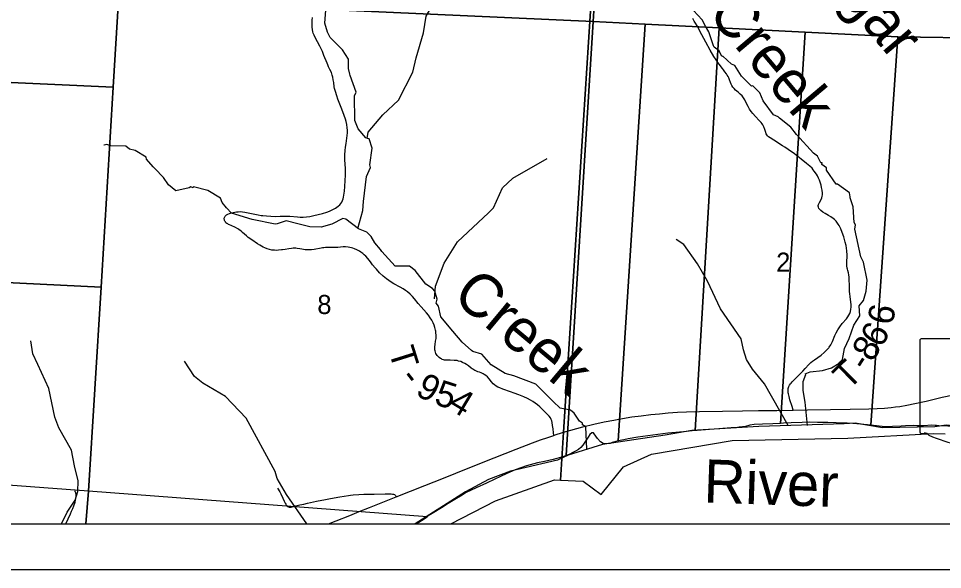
# Model space of a CAD drawing. Extents: x 0 to 34, y 0 to 22.
# Drawn here: x 4.739 to 6.766, y 14 to 15.208 of the extents above; entities that cross this region are included whole.
import ezdxf

# ---------------------------------------------------------------- set-up
doc = ezdxf.new("R2010")
doc.units = 0
for name, color, linetype in [('Default', 7, 'Continuous'), ('GM_X_Major_River', 7, 'Continuous'), ('GM_X_Major_River_Text', 7, 'Continuous'), ('GM_X_Minor_River', 7, 'Continuous'), ('GM_X_Minor_River_Text', 7, 'Continuous'), ('GM_X_Section', 7, 'Continuous'), ('GM_X_Section_Text', 7, 'Continuous'), ('GM_X_State_Route', 7, 'Continuous'), ('GM_X_State_Shield', 7, 'Continuous'), ('GM_X_Township_Road', 7, 'Continuous'), ('GM_X_Township_Road_Text', 7, 'Continuous'), ('SH_Cut_Line', 7, 'Continuous'), ('SH_Data', 7, 'Continuous')]:
    doc.layers.add(name, color=color, linetype=linetype)

msp = doc.modelspace()

# ---------------------------------------------------------------- linework, layer by layer
at = {"layer": 'Default'}
for points in [[(2.1, 19.5179), (2.1, 14.1), (5.687, 14.1), (5.785, 14.1504), (5.9145, 14.1963), (5.9273, 14.1959), (5.9341, 14.3014), (6.0001, 15.328), (6.0418, 15.9539), (6.0633, 16.2368), (6.0901, 16.6706), (6.1151, 17.0743), (6.1723, 18.0255), (6.1917, 18.3385), (6.2282, 18.9116), (6.2536, 19.3066), (5.4875, 19.3459), (4.7013, 19.3856), (4.4284, 19.3984), (3.7007, 19.4348)], [(4.0772, 14.1), (4.8861, 14.1), (4.8918, 14.1721), (4.0883, 14.232)], [(4.8861, 14.1), (5.6113, 14.1), (5.6167, 14.1036), (5.6266, 14.11), (5.6353, 14.1157), (4.8918, 14.1721)]]:
    msp.add_lwpolyline(points, close=True, dxfattribs=at)
msp.add_lwpolyline([(6.0901, 16.6706), (6.0633, 16.2368), (6.0418, 15.9539), (6.0001, 15.328), (5.9341, 14.3014), (5.9273, 14.1959), (5.9775, 14.194), (6.0166, 14.1648), (6.0656, 14.2255), (6.1275, 14.2532), (6.3045, 14.2832), (6.5578, 14.2878), (6.746, 14.2985), (6.7712, 14.2974)], dxfattribs=at)
at = {"layer": 'GM_X_Major_River'}
msp.add_line((6.0196, 14.274), (5.9447, 14.2504), dxfattribs=at)
for points in [[(6.7492, 14.3128), (6.6341, 14.3104), (6.5743, 14.3206), (6.5498, 14.3194), (6.3626, 14.3135), (6.2154, 14.305), (6.1572, 14.2947), (6.0196, 14.274)], [(7.4517, 14.1), (7.3694, 14.135), (7.3482, 14.1414), (7.3254, 14.1569), (7.2868, 14.1652), (7.1927, 14.2015), (7.0843, 14.2435), (7.0153, 14.2635), (6.969, 14.2733), (6.9012, 14.2986), (6.8397, 14.3092), (6.8303, 14.3107), (6.7738, 14.3167), (6.7492, 14.3128)], [(5.9447, 14.2504), (5.9209, 14.2394), (5.818, 14.2158), (5.7696, 14.1975), (5.7194, 14.1705), (5.6086, 14.1)]]:
    msp.add_lwpolyline(points, dxfattribs=at)
at = {"layer": 'GM_X_Minor_River'}
for points in [[(5.4827, 14.748), (5.4936, 14.7873), (5.4954, 14.8071), (5.5022, 14.8619), (5.5105, 14.8816), (5.509, 14.887), (5.5146, 14.9242), (5.5078, 14.944), (5.5044, 14.9451), (5.5006, 14.9462), (5.4836, 14.9663), (5.4764, 14.9849), (5.476, 15.0389), (5.479, 15.0465), (5.4661, 15.0833), (5.4657, 15.0864), (5.4623, 15.0985), (5.4623, 15.1191), (5.4494, 15.1392), (5.4225, 15.1665), (5.4165, 15.1779), (5.4108, 15.198), (5.413, 15.2265)], [(5.5032, 14.945), (5.5055, 14.959), (5.5377, 14.9971), (5.5723, 15.029), (5.604, 15.0903), (5.6107, 15.1223), (5.6267, 15.1765), (5.6327, 15.2131), (5.6451, 15.2344), (5.6486, 15.24)], [(6.4692, 14.3158), (6.4643, 14.367), (6.4598, 14.3928), (6.4601, 14.4122), (6.4658, 14.4274), (6.4643, 14.4293), (6.4756, 14.4335), (6.5025, 14.4362), (6.5221, 14.4423), (6.5387, 14.4523), (6.5406, 14.4545), (6.5463, 14.4603), (6.5508, 14.4846), (6.5606, 14.5063), (6.5712, 14.5359), (6.5844, 14.5561), (6.5825, 14.5782), (6.5927, 14.59), (6.5983, 14.6101), (6.6002, 14.6348), (6.5926, 14.6736), (6.5865, 14.6853), (6.5736, 14.7465), (6.5751, 14.756), (6.5721, 14.7609), (6.5694, 14.7951), (6.563, 14.8149), (6.563, 14.8175), (6.5615, 14.8259), (6.5354, 14.8452), (6.5327, 14.8452), (6.5115, 14.8759), (6.5115, 14.8809), (6.5009, 14.8881), (6.5017, 14.8919), (6.4986, 14.8915), (6.4918, 14.9063), (6.4824, 14.9131), (6.4457, 14.9537), (6.4332, 14.9696), (6.4082, 14.9897), (6.4048, 14.9924), (6.3946, 14.9969), (6.3723, 15.0276), (6.3647, 15.0451), (6.3499, 15.0607), (6.3469, 15.0595), (6.3371, 15.069), (6.3246, 15.0815), (6.3098, 15.105), (6.303, 15.1084), (6.2841, 15.1255), (6.2814, 15.1251), (6.2754, 15.1376), (6.2648, 15.1456), (6.2633, 15.1482), (6.2534, 15.179), (6.2455, 15.1911), (6.2387, 15.2052), (6.2197, 15.2257)], [(5.4499, 14.7694), (5.4259, 14.7572), (5.4025, 14.7503), (5.3776, 14.7514), (5.3511, 14.7578), (5.3261, 14.7642), (5.3061, 14.7577), (5.3019, 14.7569), (5.2509, 14.7678), (5.2059, 14.7817), (5.1946, 14.7927), (5.1851, 14.8049), (5.1817, 14.8144), (5.1541, 14.8307), (5.1223, 14.8393), (5.1219, 14.837), (5.1163, 14.8389), (5.1132, 14.837), (5.0838, 14.8305), (5.0675, 14.8434), (5.0569, 14.8597), (5.038, 14.8794), (5.0342, 14.8832), (5.0194, 14.8999), (5.0187, 14.9044), (4.9948, 14.9185), (4.982, 14.9218), (4.974, 14.9283), (4.9412, 14.9293), (4.9325, 14.932), (4.9264, 14.9305), (4.926, 14.9305)], [(5.651, 14.5936), (5.6532, 14.6213), (5.6725, 14.6719), (5.7019, 14.7183), (5.7697, 14.7819), (5.7807, 14.7929), (5.8007, 14.837), (5.823, 14.858), (5.8987, 14.901)], [(5.5124, 14.7302), (5.5031, 14.7399), (5.4845, 14.7467), (5.4565, 14.7683), (5.4498, 14.7694)], [(5.9851, 14.2636), (5.9835, 14.3127), (5.9756, 14.3172), (5.9756, 14.321), (5.9695, 14.3252), (5.9578, 14.3426), (5.9495, 14.3494), (5.9272, 14.3536), (5.9113, 14.3687), (5.8738, 14.4063), (5.825, 14.4244), (5.8065, 14.4301), (5.7755, 14.449), (5.7547, 14.4721), (5.735, 14.4782), (5.7324, 14.4804), (5.7116, 14.4983), (5.6915, 14.5229), (5.6654, 14.554), (5.6601, 14.5772), (5.6548, 14.584), (5.6571, 14.5931), (5.6517, 14.6102), (5.6468, 14.6163), (5.6321, 14.6254), (5.6086, 14.6554), (5.5965, 14.6652), (5.5682, 14.6655), (5.5651, 14.6648), (5.5356, 14.6974), (5.5326, 14.7019), (5.5205, 14.716), (5.5124, 14.7302)], [(6.4268, 14.3158), (6.3755, 14.4069), (6.3485, 14.4395), (6.3356, 14.4604), (6.3291, 14.4816), (6.3237, 14.5059), (6.2784, 14.5716), (6.2502, 14.6319), (6.2281, 14.6706), (6.198, 14.7128), (6.1813, 14.7238)], [(4.8327, 14.1), (4.8456, 14.1254), (4.8627, 14.1518), (4.8689, 14.171), (4.8696, 14.1941), (4.8615, 14.227), (4.8546, 14.2614), (4.827, 14.3105), (4.8179, 14.3344), (4.8051, 14.397), (4.7806, 14.4495), (4.7703, 14.4729), (4.7659, 14.5016)], [(5.3714, 14.1), (5.3268, 14.1647), (5.3063, 14.1992), (5.3019, 14.2149), (5.2378, 14.332), (5.1924, 14.379), (5.1433, 14.4083), (5.1249, 14.4233), (5.1025, 14.457)]]:
    msp.add_lwpolyline(points, dxfattribs=at)
at = {"layer": 'GM_X_Section'}
for points in [[(6.0647, 16.248), (7.123, 16.2082), (7.0576, 15.1572), (6.8659, 15.1648), (6.6679, 15.168), (6.4645, 15.1779), (6.2754, 15.1876), (6.1131, 15.1956), (5.9993, 15.2017), (6.0505, 16.0207)], [(6.0505, 16.0207), (5.9993, 15.2017), (5.448, 15.2262), (5.4942, 16.0582)], [(4.889, 15.2523), (4.958, 15.2491), (4.9464, 15.0576), (3.9051, 15.1052), (3.9173, 15.2973)], [(5.9993, 15.2017), (6.1131, 15.1956), (6.0542, 14.2819), (6.0437, 14.2795), (6.0407, 14.2784), (6.0366, 14.2765), (6.0331, 14.2761), (6.0271, 14.2753), (6.0214, 14.2764), (6.0153, 14.2798), (6.0085, 14.287), (6.0016, 14.2976), (6.0001, 14.2999), (5.9986, 14.2999), (5.9963, 14.2995), (5.9922, 14.2957), (5.988, 14.2904), (5.9812, 14.2794), (5.9767, 14.2726), (5.9725, 14.2676), (5.9672, 14.2634), (5.9608, 14.2593), (5.9532, 14.2555), (5.9483, 14.2532), (5.9468, 14.2524), (5.9404, 14.2497)], [(6.1131, 15.1956), (6.2754, 15.1876), (6.2228, 14.3045), (6.1972, 14.3022), (6.1631, 14.2991), (6.0971, 14.2902), (6.0763, 14.2864), (6.0665, 14.2841), (6.0542, 14.2819)], [(6.2754, 15.1876), (6.4645, 15.1779), (6.4101, 14.3205), (6.3934, 14.3197), (6.371, 14.3189), (6.3528, 14.3181), (6.343, 14.3165), (6.3335, 14.3139), (6.3195, 14.3119), (6.3123, 14.3108), (6.3017, 14.3104), (6.2752, 14.3088), (6.2544, 14.3072), (6.2271, 14.3049), (6.2228, 14.3045)], [(6.4645, 15.1779), (6.6679, 15.168), (6.6082, 14.3162), (6.5855, 14.3186), (6.5688, 14.32), (6.5563, 14.3212), (6.5495, 14.3211), (6.5321, 14.3219), (6.5142, 14.3222), (6.4915, 14.3225), (6.4745, 14.3233), (6.4578, 14.3225), (6.4339, 14.3216), (6.4165, 14.3209), (6.4101, 14.3205)], [(6.6679, 15.168), (6.8659, 15.1648), (6.8091, 14.313), (6.7968, 14.3133), (6.7574, 14.3154), (6.7525, 14.3161), (6.7499, 14.3155), (6.742, 14.3162), (6.7242, 14.3154), (6.7094, 14.3154), (6.7014, 14.3158), (6.6848, 14.315), (6.6749, 14.3142), (6.656, 14.3134), (6.6393, 14.313), (6.6211, 14.3149), (6.6082, 14.3162)], [(3.9051, 15.1052), (4.9464, 15.0576), (4.92, 14.6193), (3.8776, 14.6701)], [(4.92, 14.6193), (4.8918, 14.1721), (4.0883, 14.232), (3.8519, 14.2476), (3.8776, 14.6701)]]:
    msp.add_lwpolyline(points, close=True, dxfattribs=at)
msp.add_lwpolyline([(5.448, 15.2262), (5.9993, 15.2017), (5.9404, 14.2497), (5.9324, 14.2471), (5.9112, 14.241), (5.8923, 14.2368), (5.8775, 14.2341), (5.8529, 14.2276), (5.8283, 14.2184), (5.8086, 14.2097), (5.7836, 14.1979), (5.7651, 14.1891), (5.7427, 14.1792), (5.7208, 14.1686), (5.7079, 14.161), (5.6958, 14.1537), (5.681, 14.1446), (5.6663, 14.1351), (5.6459, 14.1229), (5.6375, 14.1176), (5.6353, 14.1157), (4.8918, 14.1721), (4.92, 14.6193), (4.9464, 15.0576), (4.958, 15.2491)], dxfattribs=at)
at = {"layer": 'GM_X_State_Route'}
for points in [[(6.4379, 14.3495), (6.4695, 14.3499), (6.5203, 14.3507), (6.563, 14.3513), (6.6039, 14.3521), (6.6225, 14.3527), (6.6386, 14.3538), (6.6534, 14.3553), (6.6627, 14.3564), (6.6718, 14.3577), (6.6877, 14.3604), (6.7053, 14.3639), (6.7301, 14.3694), (6.7652, 14.3776), (6.7896, 14.3827)], [(5.9343, 14.3009), (5.9501, 14.3056), (5.9765, 14.3127), (6.0005, 14.3185), (6.0234, 14.3236), (6.0444, 14.3278), (6.064, 14.3314), (6.084, 14.3345), (6.1047, 14.3373), (6.1255, 14.3398), (6.145, 14.3417), (6.1636, 14.3433), (6.1844, 14.3447), (6.2044, 14.3457), (6.2326, 14.3464), (6.2831, 14.3473), (6.3268, 14.3479), (6.3622, 14.3484), (6.4019, 14.349), (6.4379, 14.3495)], [(5.4184, 14.1), (5.4357, 14.1069), (5.4652, 14.1187), (5.4859, 14.127), (5.5084, 14.1359), (5.5668, 14.1593), (5.5987, 14.1715), (5.6303, 14.184), (5.671, 14.2003), (5.7253, 14.222), (5.7823, 14.2446), (5.8305, 14.2638), (5.8664, 14.278), (5.8835, 14.284), (5.8997, 14.2897), (5.9131, 14.2942)], [(5.9131, 14.2942), (5.9162, 14.2952), (5.932, 14.3002), (5.9343, 14.3009)]]:
    msp.add_lwpolyline(points, dxfattribs=at)
at = {"layer": 'GM_X_State_Shield'}
for p, q in [((6.7159, 14.5021), (6.7159, 14.302)), ((6.8156, 14.5056), (6.7191, 14.5056))]:
    msp.add_line(p, q, dxfattribs=at)
for centre, major_axis, start_param, end_param in [((6.7196, 14.5025), (0.00382, 0), 1.712693, 3.28349), ((6.7197, 14.3016), (0.00385, 0), 3.00124, 4.508301), ((6.7203, 14.322), (0.0294, 0), 4.665946, 4.897461), ((6.7263, 14.2905), (0.0106, 0), 0.519207, 1.627899), ((6.8601, 14.4703), (0.2524, 0), 4.195997, 4.488961)]:
    msp.add_ellipse(centre, major_axis=major_axis, ratio=0.8, start_param=start_param, end_param=end_param, dxfattribs=at)
at = {"layer": 'GM_X_Township_Road'}
for points in [[(5.9131, 14.2942), (5.9124, 14.2997), (5.9113, 14.3082), (5.9104, 14.3158), (5.9095, 14.3226), (5.9088, 14.3257), (5.9074, 14.3292), (5.9055, 14.3325), (5.9028, 14.336), (5.8986, 14.3406), (5.882, 14.3566), (5.8774, 14.3608), (5.8721, 14.3651), (5.867, 14.3687), (5.8621, 14.3715), (5.8555, 14.375), (5.8475, 14.3785), (5.8365, 14.3828), (5.826, 14.3866), (5.8178, 14.3895), (5.8014, 14.3953), (5.7945, 14.398), (5.79, 14.4001), (5.7863, 14.4023), (5.7829, 14.4048), (5.7802, 14.4073), (5.7765, 14.4114), (5.771, 14.4182), (5.7672, 14.4223), (5.7639, 14.4253), (5.7604, 14.4279), (5.7576, 14.4294), (5.7536, 14.4312), (5.7501, 14.4324), (5.7466, 14.4336), (5.7421, 14.4356), (5.7399, 14.4367), (5.7356, 14.4391), (5.7341, 14.44), (5.7315, 14.4418), (5.7256, 14.4463), (5.7211, 14.4496), (5.7174, 14.4519), (5.7129, 14.4542), (5.7088, 14.4558), (5.7039, 14.4572), (5.7009, 14.458), (5.6976, 14.4584), (5.694, 14.4586), (5.6853, 14.4587), (5.6766, 14.4589), (5.6729, 14.4593), (5.6707, 14.4598), (5.6683, 14.4608), (5.6662, 14.4618), (5.6644, 14.4629), (5.6614, 14.4651), (5.6593, 14.4671), (5.6573, 14.4693), (5.6558, 14.4712), (5.6544, 14.4739), (5.6534, 14.4767), (5.6525, 14.4795), (5.6521, 14.4817), (5.6519, 14.484), (5.6521, 14.4882), (5.6526, 14.4937), (5.6537, 14.501), (5.6545, 14.5065), (5.6548, 14.5109), (5.6546, 14.514), (5.6542, 14.5189), (5.6538, 14.5226), (5.6534, 14.525), (5.6521, 14.5305), (5.6503, 14.5359), (5.6481, 14.5411), (5.6453, 14.5466), (5.642, 14.552), (5.6381, 14.5576), (5.6338, 14.563), (5.6281, 14.5695), (5.6217, 14.5763), (5.6155, 14.5832), (5.6074, 14.5934), (5.6029, 14.5985), (5.598, 14.6034), (5.592, 14.6086), (5.5875, 14.612), (5.5821, 14.6156), (5.5758, 14.6194), (5.5621, 14.6267), (5.5562, 14.6301), (5.551, 14.6335), (5.5457, 14.6376), (5.5383, 14.6434), (5.5308, 14.6504), (5.5237, 14.6584), (5.5209, 14.6617), (5.5154, 14.6684), (5.5108, 14.6743), (5.5047, 14.6821), (5.5002, 14.6873), (5.497, 14.6903), (5.4938, 14.6932), (5.4896, 14.6962), (5.4866, 14.6982), (5.4808, 14.7012), (5.4754, 14.7035), (5.4723, 14.7046), (5.4689, 14.7055), (5.4655, 14.7062), (5.4617, 14.7068), (5.4557, 14.7073), (5.4505, 14.7073), (5.4391, 14.7064), (5.4354, 14.7063), (5.4292, 14.706), (5.4212, 14.7059), (5.416, 14.706), (5.4121, 14.7058), (5.4083, 14.7055), (5.4052, 14.7051), (5.4026, 14.7046), (5.3873, 14.7017), (5.3812, 14.7009), (5.3763, 14.7007), (5.3714, 14.7008), (5.3671, 14.7012), (5.3605, 14.7026), (5.3556, 14.7035), (5.35, 14.7042), (5.3473, 14.7045), (5.3444, 14.7045), (5.3413, 14.7044), (5.3375, 14.7042), (5.3313, 14.7034), (5.3234, 14.702), (5.3179, 14.7011), (5.3154, 14.7007), (5.3093, 14.7), (5.3056, 14.6997), (5.3001, 14.6999), (5.2978, 14.7), (5.2946, 14.7005), (5.2891, 14.7016), (5.2838, 14.7032), (5.2787, 14.7052), (5.2754, 14.7068), (5.2679, 14.7111), (5.2627, 14.7144), (5.2503, 14.7227), (5.2427, 14.7281), (5.2384, 14.7316), (5.2302, 14.7392), (5.2268, 14.742), (5.2217, 14.7457), (5.2196, 14.747), (5.2148, 14.7496), (5.2116, 14.7511), (5.2083, 14.7525), (5.2051, 14.754), (5.2013, 14.7556), (5.1993, 14.7567), (5.1976, 14.7578), (5.1957, 14.759), (5.1937, 14.7605), (5.1925, 14.762), (5.1915, 14.7635), (5.1908, 14.7652), (5.1903, 14.7669), (5.19, 14.7684), (5.19, 14.7703), (5.1904, 14.7722), (5.191, 14.7735), (5.1922, 14.7749), (5.1934, 14.7764), (5.1952, 14.7776), (5.1979, 14.7792), (5.2015, 14.7808), (5.2039, 14.7816), (5.206, 14.7822), (5.2097, 14.783), (5.2132, 14.7835), (5.2171, 14.784), (5.2204, 14.7844), (5.2259, 14.7847), (5.2301, 14.7845), (5.235, 14.7838), (5.2464, 14.7812), (5.2567, 14.779), (5.2647, 14.7774), (5.2708, 14.7765), (5.2745, 14.7761), (5.2826, 14.7753), (5.2919, 14.7747), (5.3024, 14.7744), (5.3124, 14.7747), (5.3198, 14.7749), (5.3291, 14.7748), (5.3335, 14.7746), (5.3508, 14.7731), (5.3564, 14.7728), (5.3627, 14.7727), (5.3702, 14.7734), (5.3775, 14.7744), (5.3867, 14.7762), (5.3958, 14.7783), (5.4054, 14.7808), (5.415, 14.7837), (5.4212, 14.786), (5.4266, 14.7885), (5.4309, 14.7907), (5.4341, 14.7925), (5.4372, 14.7946), (5.44, 14.7968), (5.4433, 14.7998), (5.4456, 14.8027), (5.4478, 14.8058), (5.4495, 14.8092), (5.4509, 14.8127), (5.4519, 14.8164), (5.4526, 14.8207), (5.4534, 14.8294), (5.4544, 14.8399), (5.4555, 14.8527), (5.4562, 14.8646), (5.4562, 14.8715), (5.456, 14.8782), (5.4549, 14.8899), (5.4545, 14.8972), (5.4543, 14.9034), (5.4544, 14.909), (5.4551, 14.9185), (5.4562, 14.9263), (5.4572, 14.9339), (5.4598, 14.9513), (5.4603, 14.9575), (5.4603, 14.9631), (5.4598, 14.9687), (5.4587, 14.9761), (5.4574, 14.9822), (5.4558, 14.9876), (5.453, 14.9952), (5.4476, 15.0091), (5.4418, 15.0237), (5.4392, 15.0316), (5.4367, 15.039), (5.4337, 15.048), (5.4318, 15.055), (5.4312, 15.0583), (5.43, 15.068), (5.4292, 15.074), (5.4281, 15.0797), (5.427, 15.0843), (5.4249, 15.0897), (5.4217, 15.0964), (5.419, 15.1019), (5.417, 15.1065), (5.4156, 15.1099), (5.4087, 15.127), (5.4053, 15.1357), (5.4033, 15.1403), (5.3996, 15.1478), (5.3948, 15.1569), (5.3904, 15.165), (5.3871, 15.1716), (5.3853, 15.1762), (5.3844, 15.1793), (5.3836, 15.1838), (5.383, 15.1895), (5.3829, 15.1932), (5.3829, 15.2044), (5.3832, 15.2105)], [(6.516, 14.4862), (6.5172, 14.4876), (6.5207, 14.4929), (6.5242, 14.4997), (6.5259, 14.5037), (6.5279, 14.5092), (6.5297, 14.513), (6.5325, 14.5192), (6.536, 14.5257), (6.5401, 14.5318), (6.5453, 14.5394), (6.5547, 14.5495), (6.5583, 14.5539), (6.5605, 14.5575), (6.5621, 14.5611), (6.5638, 14.5659), (6.5647, 14.5706), (6.5652, 14.5753), (6.565, 14.5813), (6.5631, 14.5977), (6.5623, 14.6054), (6.562, 14.609), (6.5618, 14.6127), (6.5617, 14.6177), (6.5611, 14.641), (6.5604, 14.6464), (6.5594, 14.6506), (6.5577, 14.6554), (6.5569, 14.6582), (6.5564, 14.6609), (6.5561, 14.6657), (6.5558, 14.6722), (6.5563, 14.6894), (6.5559, 14.6989), (6.5552, 14.7047), (6.5543, 14.7102), (6.5522, 14.7179), (6.5508, 14.7233), (6.5489, 14.7291), (6.5456, 14.7391), (6.5425, 14.7472), (6.5389, 14.7542), (6.537, 14.7575), (6.5356, 14.7597), (6.534, 14.7619), (6.5323, 14.7638), (6.5289, 14.7675), (6.5255, 14.7699), (6.5204, 14.7732), (6.5158, 14.776), (6.5086, 14.7804), (6.5033, 14.7837), (6.4985, 14.7872), (6.4962, 14.7894), (6.4947, 14.7915), (6.4933, 14.7944), (6.4928, 14.7964), (6.493, 14.7983), (6.4936, 14.8), (6.4943, 14.802), (6.4958, 14.8045), (6.4988, 14.8102), (6.5011, 14.8152), (6.5019, 14.8183), (6.5024, 14.8217), (6.5023, 14.8251), (6.5016, 14.8316), (6.5005, 14.8376), (6.4994, 14.8425), (6.498, 14.8473), (6.4958, 14.8536), (6.4937, 14.8583), (6.4913, 14.8631), (6.4889, 14.8669), (6.4841, 14.8737), (6.4822, 14.8763), (6.4795, 14.8799), (6.4744, 14.8845), (6.4676, 14.8903), (6.4559, 14.8997), (6.4408, 14.9111), (6.4273, 14.921), (6.4201, 14.9259), (6.4149, 14.9292), (6.4113, 14.9315), (6.404, 14.9362), (6.3873, 14.9462), (6.3838, 14.9487), (6.3815, 14.951), (6.3802, 14.9531), (6.379, 14.9552), (6.3773, 14.9603), (6.3761, 14.9648), (6.3738, 14.9705), (6.3717, 14.9747), (6.3699, 14.9776), (6.3676, 14.9805), (6.3637, 14.9847), (6.3555, 14.9933), (6.3499, 14.9998), (6.346, 15.0045), (6.3425, 15.0097), (6.3393, 15.0153), (6.3356, 15.0218), (6.3321, 15.0297), (6.3292, 15.0345), (6.3259, 15.0385), (6.3218, 15.0426), (6.3174, 15.0466), (6.3115, 15.0512), (6.3083, 15.0546), (6.3056, 15.058), (6.3034, 15.0614), (6.3019, 15.0644), (6.3006, 15.0678), (6.2984, 15.0736), (6.2967, 15.0781), (6.2953, 15.0811), (6.2936, 15.0841), (6.2918, 15.0869), (6.2885, 15.0912), (6.2851, 15.0956), (6.2828, 15.0985), (6.2756, 15.1079), (6.2726, 15.112), (6.2688, 15.1175), (6.2642, 15.1252), (6.2559, 15.139), (6.2464, 15.1562), (6.2378, 15.1724), (6.2274, 15.1922), (6.2241, 15.1977), (6.2209, 15.2025), (6.2178, 15.2084)], [(6.4646, 14.4408), (6.4653, 14.4415), (6.4718, 14.4487), (6.4769, 14.4538), (6.4803, 14.4568), (6.485, 14.4598), (6.4921, 14.4646), (6.4997, 14.4703), (6.5062, 14.476), (6.5118, 14.4814), (6.516, 14.4862)], [(6.4379, 14.3495), (6.4355, 14.3573), (6.4311, 14.3722), (6.43, 14.3758), (6.4291, 14.3794), (6.4283, 14.3823), (6.4277, 14.3849), (6.4272, 14.3877), (6.4269, 14.3909), (6.427, 14.3934), (6.4272, 14.3966), (6.4279, 14.3993), (6.4288, 14.4016), (6.4301, 14.4041), (6.4321, 14.4072), (6.4335, 14.4089), (6.4357, 14.4114), (6.4382, 14.4139), (6.4486, 14.4237), (6.4552, 14.4303), (6.4595, 14.4351), (6.4646, 14.4408)], [(4.8625, 14.1475), (4.863, 14.1495), (4.8635, 14.1513), (4.8639, 14.1533), (4.8642, 14.1551), (4.8645, 14.1574), (4.8647, 14.1596), (4.8648, 14.1615), (4.8649, 14.1633), (4.8648, 14.1651), (4.8645, 14.1666), (4.8642, 14.1681), (4.8637, 14.1693), (4.8631, 14.1704), (4.8618, 14.1726)], [(5.3067, 14.1781), (5.3118, 14.1703), (5.3142, 14.1659), (5.3184, 14.1563), (5.3215, 14.1496), (5.3239, 14.1453), (5.3251, 14.1431), (5.3261, 14.1416), (5.3276, 14.1396), (5.329, 14.1384), (5.3306, 14.1375), (5.3323, 14.1369), (5.3341, 14.1367), (5.3366, 14.1369), (5.3468, 14.1394), (5.3558, 14.1416), (5.3599, 14.1425), (5.3644, 14.1435), (5.3729, 14.1453), (5.3924, 14.1495), (5.4122, 14.1538), (5.4159, 14.1545)], [(5.4159, 14.1545), (5.4232, 14.1559), (5.4434, 14.1594), (5.4624, 14.1624), (5.4667, 14.163), (5.4729, 14.1637), (5.4853, 14.1646), (5.4958, 14.165), (5.5188, 14.1654), (5.543, 14.1658), (5.5511, 14.1659), (5.5561, 14.1656), (5.5591, 14.1654), (5.5615, 14.165), (5.5632, 14.1644), (5.5644, 14.1634), (5.5654, 14.162), (5.5668, 14.1593)], [(4.8424, 14.1), (4.8526, 14.1222), (4.855, 14.1277), (4.8575, 14.1338), (4.8596, 14.1395), (4.8625, 14.1475)]]:
    msp.add_lwpolyline(points, dxfattribs=at)
at = {"layer": 'SH_Cut_Line'}
msp.add_lwpolyline([(2.1, 14.1), (5.687, 14.1), (5.785, 14.1504), (5.9145, 14.1963), (5.9273, 14.1959), (5.9775, 14.194), (6.0166, 14.1648), (6.0656, 14.2255), (6.1275, 14.2532), (6.3045, 14.2832), (6.5578, 14.2878), (6.746, 14.2985), (6.7712, 14.2974)], dxfattribs=at)
at = {"layer": 'SH_Data'}
for p, q in [((2.1, 14.1), (8.9, 14.1)), ((2, 14), (9, 14))]:
    msp.add_line(p, q, dxfattribs=at)

# ---------------------------------------------------------------- texts
at = {"layer": 'GM_X_Major_River_Text'}
msp.add_text('River', height=0.0947, rotation=357.9954, dxfattribs=at).set_placement((6.2405, 14.1471))
at = {"layer": 'GM_X_Minor_River_Text'}
for s, rotation, p in [('Sugar', 310.1349, (6.4398, 15.3709)), ('Creek', 310.135, (6.2481, 15.2191)), ('Creek', 320.1349, (5.6869, 14.5947))]:
    msp.add_text(s, height=0.09469, rotation=rotation, dxfattribs=at).set_placement(p)
at = {"layer": 'GM_X_Section_Text'}
for s, p in [('2', (6.4008, 14.653)), ('8', (5.3941, 14.5602))]:
    msp.add_text(s, height=0.0419, rotation=0, dxfattribs=at).set_placement(p)
at = {"layer": 'GM_X_Township_Road_Text'}
for s, rotation, p in [('6', 79.4082, (6.656, 14.534)), ('6', 59.6752, (6.631, 14.4839)), ('8', 58.1295, (6.6116, 14.4528)), ('T', 287.3731, (5.5499, 14.4791)), ('T', 44.6773, (6.5598, 14.3919)), ('-', 57.3982, (6.5986, 14.4325)), ('-', 308.0893, (5.5729, 14.4188)), ('9', 331.8752, (5.6069, 14.384)), ('5', 342.2489, (5.6481, 14.3632)), ('4', 329.0438, (5.6782, 14.3539))]:
    msp.add_text(s, height=0.0568, rotation=rotation, dxfattribs=at).set_placement(p)

doc.saveas('drawing.dxf')
